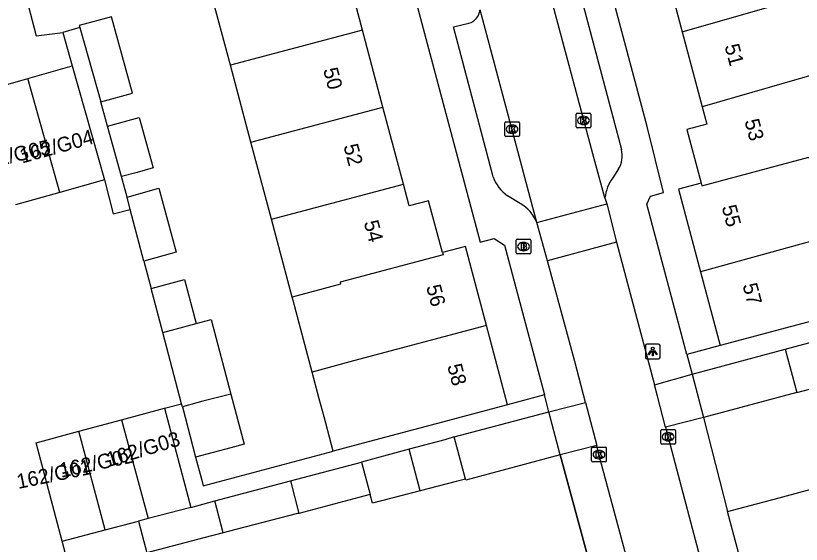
# Model space of a CAD drawing. Extents: x 162542 to 163144, y 380786 to 381511.
# Drawn here: x 162744.9 to 162798.2, y 380865.9 to 380901.8 of the extents above; entities that cross this region are included whole.
import ezdxf

# ---------------------------------------------------------------- set-up
doc = ezdxf.new("R2010")
doc.units = 0
for name, color, linetype in [('IMGEO_Brandkraan', 7, 'Continuous'), ('IMGEO_Kolk', 7, 'Continuous'), ('IMGEO_Lichtpunt', 7, 'Continuous'), ('IMGEO_Muur', 7, 'Continuous'), ('IMGEO_Pand', 7, 'Continuous'), ('IMGEO_Pand_nummerreeks', 7, 'Continuous'), ('IMGEO_Rijbaan_lokaal_open', 7, 'Continuous'), ('IMGEO_Voetpad_open', 7, 'Continuous')]:
    doc.layers.add(name, color=color, linetype=linetype)

msp = doc.modelspace()

# ---------------------------------------------------------------- linework, layer by layer
at = {"layer": 'IMGEO_Brandkraan'}
for p, q in [((162778.863, 380885.731), (162778.863, 380886.583)), ((162778.938, 380886.657), (162779.79, 380886.657)), ((162779.864, 380886.583), (162779.864, 380885.731)), ((162779.351, 380886.437), (162779.376, 380886.437)), ((162779.79, 380885.657), (162778.938, 380885.657)), ((162779.374, 380885.877), (162779.349, 380885.877))]:
    msp.add_line(p, q, dxfattribs=at)
for points in [[(162778.863, 380885.731), (162778.863, 380886.583)], [(162778.938, 380886.657), (162779.79, 380886.657)], [(162779.864, 380886.583), (162779.864, 380885.731)], [(162779.211, 380886.357), (162779.211, 380885.957), (162779.424, 380885.957)], [(162779.442, 380886.357), (162779.211, 380886.357)], [(162779.39, 380886.276), (162779.336, 380886.276), (162779.336, 380886.2)], [(162779.336, 380886.2), (162779.389, 380886.2)], [(162779.398, 380886.124), (162779.336, 380886.124), (162779.336, 380886.043)], [(162779.336, 380886.043), (162779.398, 380886.043)], [(162779.79, 380885.657), (162778.938, 380885.657)]]:
    msp.add_lwpolyline(points, dxfattribs=at)
for centre, radius, start, end in [((162778.94, 380886.581), 0.0765, 91.552, 178.448), ((162778.94, 380886.581), 0.0765, 91.552, 178.448), ((162779.788, 380886.581), 0.0765, 1.552, 88.448), ((162779.788, 380886.581), 0.0765, 1.552, 88.448), ((162779.391, 380886.238), 0.0379, 267.8285, 90.9355), ((162779.399, 380886.083), 0.0404, 269.8759, 90.5077), ((162779.43, 380886.208), 0.251, 268.6676, 293.5347), ((162779.446, 380886.212), 0.145, 59.4692, 91.5367), ((162779.471, 380886.259), 0.0922, 285.5137, 58.1501), ((162779.476, 380886.067), 0.105, 301.3115, 78.989), ((162778.94, 380885.733), 0.0765, 181.552, 268.448), ((162778.94, 380885.733), 0.0765, 181.552, 268.448), ((162779.788, 380885.733), 0.0765, 271.552, 358.448), ((162779.788, 380885.733), 0.0765, 271.552, 358.448)]:
    msp.add_arc(centre, radius, start, end, dxfattribs=at)
for centre, major_axis, ratio, start_param, end_param in [((162779.35, 380886.157), (-0.387, 0.002), 0.722429, 4.712389, 7.853982), ((162779.375, 380886.157), (-0.39, 0.002), 0.717154, 1.570796, 4.712389)]:
    msp.add_ellipse(centre, major_axis=major_axis, ratio=ratio, start_param=start_param, end_param=end_param, dxfattribs=at)
at = {"layer": 'IMGEO_Kolk'}
for p, q in [((162782.929, 380894.295), (162782.929, 380895.147)), ((162783.004, 380895.221), (162783.856, 380895.221)), ((162783.93, 380895.147), (162783.93, 380894.295)), ((162778.083, 380893.698), (162778.083, 380894.55)), ((162778.158, 380894.624), (162779.01, 380894.624)), ((162779.084, 380894.55), (162779.084, 380893.698)), ((162783.417, 380895.001), (162783.442, 380895.001)), ((162778.571, 380894.404), (162778.596, 380894.404)), ((162783.856, 380894.221), (162783.004, 380894.221)), ((162783.44, 380894.441), (162783.415, 380894.441)), ((162779.01, 380893.624), (162778.158, 380893.624)), ((162778.594, 380893.844), (162778.569, 380893.844)), ((162788.748, 380873.745), (162789.6, 380873.745)), ((162788.673, 380872.819), (162788.673, 380873.671)), ((162789.161, 380873.525), (162789.186, 380873.525)), ((162789.674, 380873.671), (162789.674, 380872.819)), ((162789.6, 380872.745), (162788.748, 380872.745)), ((162789.184, 380872.965), (162789.159, 380872.965)), ((162783.979, 380871.605), (162783.979, 380872.457)), ((162784.054, 380872.531), (162784.906, 380872.531)), ((162784.467, 380872.311), (162784.492, 380872.311)), ((162784.98, 380872.457), (162784.98, 380871.605)), ((162784.49, 380871.751), (162784.465, 380871.751)), ((162784.906, 380871.531), (162784.054, 380871.531))]:
    msp.add_line(p, q, dxfattribs=at)
for points in [[(162782.929, 380894.295), (162782.929, 380895.147)], [(162783.004, 380895.221), (162783.856, 380895.221)], [(162783.93, 380895.147), (162783.93, 380894.295)], [(162778.083, 380893.698), (162778.083, 380894.55)], [(162778.158, 380894.624), (162779.01, 380894.624)], [(162779.084, 380894.55), (162779.084, 380893.698)], [(162783.25, 380894.921), (162783.373, 380894.921), (162783.373, 380894.77), (162783.503, 380894.921), (162783.667, 380894.921), (162783.521, 380894.77), (162783.674, 380894.521), (162783.522, 380894.521), (162783.437, 380894.685), (162783.373, 380894.618), (162783.373, 380894.521), (162783.25, 380894.521), (162783.25, 380894.921)], [(162778.404, 380894.324), (162778.527, 380894.324), (162778.527, 380894.173), (162778.657, 380894.324), (162778.821, 380894.324), (162778.675, 380894.173), (162778.828, 380893.924), (162778.676, 380893.924), (162778.591, 380894.088), (162778.527, 380894.021), (162778.527, 380893.924), (162778.404, 380893.924), (162778.404, 380894.324)], [(162783.856, 380894.221), (162783.004, 380894.221)], [(162779.01, 380893.624), (162778.158, 380893.624)], [(162788.748, 380873.745), (162789.6, 380873.745)], [(162788.673, 380872.819), (162788.673, 380873.671)], [(162788.994, 380873.445), (162789.117, 380873.445), (162789.117, 380873.294), (162789.247, 380873.445), (162789.411, 380873.445), (162789.265, 380873.294), (162789.418, 380873.045), (162789.266, 380873.045), (162789.181, 380873.209), (162789.117, 380873.142), (162789.117, 380873.045), (162788.994, 380873.045), (162788.994, 380873.445)], [(162789.674, 380873.671), (162789.674, 380872.819)], [(162789.6, 380872.745), (162788.748, 380872.745)], [(162783.979, 380871.605), (162783.979, 380872.457)], [(162784.054, 380872.531), (162784.906, 380872.531)], [(162784.3, 380872.231), (162784.423, 380872.231), (162784.423, 380872.08), (162784.553, 380872.231), (162784.717, 380872.231), (162784.571, 380872.08), (162784.724, 380871.831), (162784.572, 380871.831), (162784.487, 380871.995), (162784.423, 380871.928), (162784.423, 380871.831), (162784.3, 380871.831), (162784.3, 380872.231)], [(162784.98, 380872.457), (162784.98, 380871.605)], [(162784.906, 380871.531), (162784.054, 380871.531)]]:
    msp.add_lwpolyline(points, dxfattribs=at)
for centre, start, end in [((162783.006, 380895.145), 91.552, 178.448), ((162783.006, 380895.145), 91.552, 178.448), ((162783.854, 380895.145), 1.552, 88.448), ((162783.854, 380895.145), 1.552, 88.448), ((162778.16, 380894.548), 91.552, 178.448), ((162778.16, 380894.548), 91.552, 178.448), ((162779.008, 380894.548), 1.552, 88.448), ((162779.008, 380894.548), 1.552, 88.448), ((162783.006, 380894.297), 181.552, 268.448), ((162783.006, 380894.297), 181.552, 268.448), ((162783.854, 380894.297), 271.552, 358.448), ((162783.854, 380894.297), 271.552, 358.448), ((162778.16, 380893.7), 181.552, 268.448), ((162778.16, 380893.7), 181.552, 268.448), ((162779.008, 380893.7), 271.552, 358.448), ((162779.008, 380893.7), 271.552, 358.448), ((162788.75, 380873.669), 91.552, 178.448), ((162788.75, 380873.669), 91.552, 178.448), ((162789.598, 380873.669), 1.552, 88.448), ((162789.598, 380873.669), 1.552, 88.448), ((162788.75, 380872.821), 181.552, 268.448), ((162788.75, 380872.821), 181.552, 268.448), ((162789.598, 380872.821), 271.552, 358.448), ((162789.598, 380872.821), 271.552, 358.448), ((162784.056, 380872.455), 91.552, 178.448), ((162784.056, 380872.455), 91.552, 178.448), ((162784.904, 380872.455), 1.552, 88.448), ((162784.904, 380872.455), 1.552, 88.448), ((162784.056, 380871.607), 181.552, 268.448), ((162784.056, 380871.607), 181.552, 268.448), ((162784.904, 380871.607), 271.552, 358.448), ((162784.904, 380871.607), 271.552, 358.448)]:
    msp.add_arc(centre, 0.0765, start, end, dxfattribs=at)
for centre, major_axis, ratio, start_param, end_param in [((162783.416, 380894.721), (-0.387, 0.002), 0.722429, 4.712389, 7.853982), ((162783.441, 380894.721), (-0.39, 0.002), 0.717154, 1.570796, 4.712389), ((162778.57, 380894.124), (-0.387, 0.002), 0.722429, 4.712389, 7.853982), ((162778.595, 380894.124), (-0.39, 0.002), 0.717154, 1.570796, 4.712389), ((162789.16, 380873.245), (-0.387, 0.002), 0.722429, 4.712389, 7.853982), ((162789.185, 380873.245), (-0.39, 0.002), 0.717154, 1.570796, 4.712389), ((162784.466, 380872.031), (-0.387, 0.002), 0.722429, 4.712389, 7.853982), ((162784.491, 380872.031), (-0.39, 0.002), 0.717154, 1.570796, 4.712389)]:
    msp.add_ellipse(centre, major_axis=major_axis, ratio=ratio, start_param=start_param, end_param=end_param, dxfattribs=at)
at = {"layer": 'IMGEO_Lichtpunt'}
for p, q in [((162787.628, 380879.434), (162787.628, 380878.627)), ((162787.628, 380879.434), (162787.628, 380878.627)), ((162788.53, 380879.529), (162787.722, 380879.529)), ((162788.53, 380879.529), (162787.722, 380879.529)), ((162788.624, 380878.627), (162788.624, 380879.434)), ((162788.624, 380878.627), (162788.624, 380879.434)), ((162787.722, 380878.533), (162788.53, 380878.533)), ((162787.722, 380878.533), (162788.53, 380878.533))]:
    msp.add_line(p, q, dxfattribs=at)
for points in [[(162788.002, 380879.098), (162788.041, 380879.07), (162787.853, 380878.808), (162787.815, 380878.835), (162788.002, 380879.098)], [(162788.104, 380879.05), (162788.151, 380879.05), (162788.151, 380878.728), (162788.104, 380878.728), (162788.104, 380879.05)], [(162788.214, 380879.07), (162788.252, 380879.097), (162788.439, 380878.835), (162788.4, 380878.807), (162788.214, 380879.07)]]:
    msp.add_lwpolyline(points, dxfattribs=at)
msp.add_circle((162788.127, 380879.232), 0.0994, dxfattribs=at)
for centre, start, end in [((162787.722, 380879.434), 90, 180), ((162787.722, 380879.434), 90, 180), ((162788.53, 380879.434), 0, 90), ((162788.53, 380879.434), 0, 90), ((162787.722, 380878.627), 180, 270), ((162787.722, 380878.627), 180, 270), ((162788.53, 380878.627), 270, 0), ((162788.53, 380878.627), 270, 360)]:
    msp.add_arc(centre, 0.0946, start, end, dxfattribs=at)
at = {"layer": 'IMGEO_Muur'}
for points in [[(162791.582, 380874.558), (162793.21, 380868.165)], [(162781.858, 380872.007), (162783.632, 380865.437)]]:
    msp.add_lwpolyline(points, dxfattribs=at)
at = {"layer": 'IMGEO_Pand'}
for points in [[(162768.435, 380900.856), (162767.07, 380905.988)], [(162788.743, 380905.938), (162790.126, 380900.745)], [(162745.058, 380905.265), (162746.305, 380900.457), (162748.101, 380900.698)], [(162759.469, 380898.468), (162758.103, 380903.599)], [(162790.126, 380900.745), (162799.067, 380903.307)], [(162750.688, 380895.973), (162752.831, 380896.562), (162751.398, 380901.762), (162749.218, 380901.161), (162749.257, 380901.023)], [(162749.257, 380901.023), (162750.688, 380895.973)], [(162748.101, 380900.698), (162748.742, 380898.421)], [(162768.435, 380900.856), (162759.469, 380898.468)], [(162769.826, 380895.629), (162768.435, 380900.856)], [(162790.126, 380900.745), (162791.485, 380895.645)], [(162745.727, 380897.569), (162748.742, 380898.421)], [(162748.742, 380898.421), (162750.921, 380890.677)], [(162760.861, 380893.241), (162759.469, 380898.468)], [(162800.42, 380898.227), (162791.485, 380895.645)], [(162742.713, 380896.716), (162745.727, 380897.569)], [(162747.905, 380889.829), (162745.727, 380897.569)], [(162760.861, 380893.241), (162769.826, 380895.629)], [(162771.217, 380890.4), (162769.826, 380895.629)], [(162791.485, 380895.645), (162791.801, 380894.457), (162790.439, 380894.095), (162791.407, 380890.462)], [(162751.142, 380894.337), (162753.281, 380894.927), (162754.225, 380891.501), (162753.143, 380891.195), (162752.092, 380890.915)], [(162752.092, 380890.915), (162751.142, 380894.337)], [(162762.253, 380888.013), (162760.861, 380893.241)], [(162791.407, 380890.462), (162791.458, 380890.27), (162798.721, 380892.231), (162798.77, 380892.047), (162801.513, 380892.778), (162801.843, 380892.883)], [(162750.921, 380890.677), (162747.905, 380889.829)], [(162762.253, 380888.013), (162771.217, 380890.4)], [(162773.861, 380885.752), (162772.925, 380889.268), (162771.611, 380888.918), (162771.217, 380890.4)], [(162791.407, 380890.462), (162789.872, 380890.054), (162791.368, 380884.436)], [(162747.905, 380889.829), (162744.89, 380888.98)], [(162752.459, 380889.521), (162754.608, 380890.112), (162755.802, 380885.778), (162753.605, 380885.173)], [(162752.68, 380888.684), (162752.459, 380889.521)], [(162753.605, 380885.173), (162752.68, 380888.684)], [(162763.66, 380882.73), (162762.253, 380888.013)], [(162800.276, 380886.911), (162800.15, 380886.87), (162791.368, 380884.436)], [(162776.846, 380880.79), (162775.416, 380886.166), (162773.861, 380885.752)], [(162773.861, 380885.752), (162773.9, 380885.605), (162766.911, 380883.74), (162766.947, 380883.606), (162763.66, 380882.73)], [(162791.368, 380884.436), (162792.701, 380879.433)], [(162754.094, 380883.318), (162756.358, 380883.915), (162757.145, 380880.929)], [(162754.881, 380880.333), (162754.094, 380883.318)], [(162765.016, 380877.639), (162763.725, 380882.487), (162763.66, 380882.73)], [(162801.634, 380881.813), (162797.533, 380880.72), (162792.701, 380879.433)], [(162757.145, 380880.929), (162758.177, 380881.201), (162759.51, 380876.143)], [(162754.881, 380880.333), (162757.145, 380880.929)], [(162776.846, 380880.79), (162767.818, 380878.388), (162765.016, 380877.639)], [(162778.276, 380875.416), (162776.846, 380880.79)], [(162797.119, 380879.182), (162803.48, 380880.877)], [(162756.159, 380875.485), (162754.881, 380880.333)], [(162790.799, 380877.498), (162797.119, 380879.182)], [(162797.119, 380879.182), (162797.902, 380876.242)], [(162797.902, 380876.242), (162804.265, 380877.928), (162804.058, 380878.707)], [(162766.446, 380872.269), (162765.828, 380874.589), (162765.5, 380875.822), (162765.016, 380877.639)], [(162790.799, 380877.498), (162791.582, 380874.558)], [(162759.51, 380876.143), (162757.597, 380875.663), (162756.214, 380875.274)], [(162759.51, 380876.143), (162760.409, 380872.733), (162759.508, 380872.495), (162757.113, 380871.864)], [(162797.902, 380876.242), (162791.582, 380874.558)], [(162756.214, 380875.274), (162756.159, 380875.485)], [(162778.276, 380875.416), (162773.445, 380874.131), (162769.256, 380873.012), (162766.446, 380872.269)], [(162752.093, 380874.397), (162754.996, 380875.175)], [(162754.996, 380875.175), (162756.798, 380868.452)], [(162756.214, 380875.274), (162757.113, 380871.864)], [(162774.661, 380873.238), (162781.077, 380874.945)], [(162781.858, 380872.007), (162781.077, 380874.945)], [(162749.189, 380873.618), (162752.093, 380874.397)], [(162752.093, 380874.397), (162753.891, 380867.686)], [(162748.053, 380866.147), (162746.285, 380872.84), (162749.189, 380873.618)], [(162750.984, 380866.92), (162749.189, 380873.618)], [(162774.661, 380873.238), (162774.03, 380873.04), (162771.604, 380872.394)], [(162775.425, 380870.363), (162774.661, 380873.238)], [(162771.604, 380872.394), (162768.375, 380871.521)], [(162772.35, 380869.565), (162772.034, 380870.761), (162771.604, 380872.394)], [(162781.858, 380872.007), (162775.442, 380870.3), (162775.425, 380870.363)], [(162763.54, 380870.247), (162768.375, 380871.521)], [(162768.375, 380871.521), (162768.954, 380869.327)], [(162758.421, 380868.884), (162763.54, 380870.247)], [(162763.54, 380870.247), (162764.126, 380868.023)], [(162775.425, 380870.363), (162774.796, 380870.2), (162772.35, 380869.565)], [(162772.35, 380869.565), (162769.112, 380868.725), (162768.954, 380869.326), (162768.954, 380869.327)], [(162793.21, 380868.165), (162796.373, 380869.011), (162799.469, 380869.839), (162799.777, 380868.58), (162799.819, 380868.421)], [(162768.954, 380869.327), (162768.191, 380869.121), (162764.126, 380868.023)], [(162756.798, 380868.452), (162753.891, 380867.686)], [(162756.798, 380868.452), (162758.421, 380868.884)], [(162758.991, 380866.722), (162758.421, 380868.884)], [(162764.126, 380868.023), (162764.018, 380868.033), (162759.84, 380866.943), (162758.991, 380866.722)], [(162796.013, 380857.688), (162793.21, 380868.165)], [(162750.984, 380866.92), (162753.228, 380867.511)], [(162753.891, 380867.686), (162753.228, 380867.511)], [(162753.228, 380867.511), (162753.478, 380866.562), (162753.793, 380865.366)], [(162748.053, 380866.147), (162750.984, 380866.92)], [(162758.991, 380866.722), (162757.661, 380866.375), (162753.793, 380865.366)], [(162748.616, 380864.015), (162748.053, 380866.147)]]:
    msp.add_lwpolyline(points, dxfattribs=at)
at = {"layer": 'IMGEO_Rijbaan_lokaal_open'}
for points in [[(162784.888, 380889.476), (162784.223, 380891.867), (162780.844, 380904.471), (162778.29, 380914.105)], [(162780.272, 380887.798), (162776.409, 380902.238)], [(162750.921, 380890.677), (162751.519, 380888.378), (162752.68, 380888.684)], [(162784.888, 380889.476), (162785.006, 380889.053)], [(162780.272, 380887.798), (162785.006, 380889.053)], [(162785.006, 380889.053), (162785.664, 380886.45)], [(162780.982, 380885.195), (162780.272, 380887.798)], [(162785.664, 380886.45), (162780.982, 380885.195)], [(162785.664, 380886.45), (162788.238, 380876.778)], [(162753.605, 380885.173), (162754.094, 380883.318)], [(162783.57, 380875.561), (162782.851, 380878.347), (162780.982, 380885.195)], [(162789.002, 380873.892), (162788.444, 380876.005), (162788.238, 380876.778)], [(162754.996, 380875.175), (162756.159, 380875.485)], [(162783.57, 380875.561), (162784.325, 380872.639)], [(162789.002, 380873.892), (162790.496, 380868.229), (162792.548, 380860.454), (162794.102, 380855.017), (162794.551, 380853.257), (162794.883, 380852.068)], [(162790.179, 380850.73), (162789.924, 380851.717), (162789.507, 380853.33), (162784.433, 380872.219), (162784.325, 380872.639)]]:
    msp.add_lwpolyline(points, dxfattribs=at)
at = {"layer": 'IMGEO_Voetpad_open'}
for points in [[(162790.444, 380878.831), (162787.726, 380889.027), (162787.979, 380889.585), (162788.858, 380889.82), (162787.754, 380894.316), (162780.832, 380920.278)], [(162768.14, 380917.522), (162776.41, 380886.464), (162777.36, 380886.698), (162778.067, 380886.244), (162780.774, 380876.082)], [(162779.257, 380913.435), (162780.412, 380913.819), (162786.011, 380892.739)], [(162749.257, 380901.023), (162748.101, 380900.698)], [(162777.293, 380890.893), (162774.621, 380901.071), (162775.649, 380901.314)], [(162751.142, 380894.337), (162750.688, 380895.973)], [(162785.808, 380891.423), (162785.41, 380890.823)], [(162752.459, 380889.521), (162752.092, 380890.915)], [(162779.125, 380889.081), (162778.273, 380889.599)], [(162792.701, 380879.433), (162790.444, 380878.831)], [(162790.444, 380878.831), (162790.799, 380877.498)], [(162788.238, 380876.778), (162790.799, 380877.498)], [(162780.774, 380876.082), (162778.276, 380875.416)], [(162781.077, 380874.945), (162780.774, 380876.082)], [(162781.077, 380874.945), (162783.57, 380875.561)], [(162791.582, 380874.558), (162789.002, 380873.892)], [(162791.582, 380874.558), (162793.21, 380868.165)], [(162757.113, 380871.864), (162757.547, 380870.216), (162757.63, 380869.907), (162766.446, 380872.269)], [(162784.325, 380872.639), (162781.858, 380872.007)], [(162783.632, 380865.437), (162781.858, 380872.007)]]:
    msp.add_lwpolyline(points, dxfattribs=at)
for centre, radius, start, end in [((162775.355, 380902.33), 1.058, 286.1229, 355.0017), ((162784.318, 380892.326), 1.742, 328.7652, 13.6967), ((162779.912, 380891.858), 2.791, 200.2339, 234.0424), ((162787.877, 380889.092), 3.013, 144.9482, 172.6863), ((162777.762, 380886.708), 2.736, 23.4688, 60.1245)]:
    msp.add_arc(centre, radius, start, end, dxfattribs=at)

# ---------------------------------------------------------------- texts
at = {"layer": 'IMGEO_Pand_nummerreeks'}
for s, rotation, p in [('51', 284.9143, (162792.994, 380899.773)), ('50', 284.8963, (162765.757, 380898.165)), ('53', 284.9143, (162794.348, 380894.684)), ('162/G04', 15.5928, (162745.334, 380891.792)), ('162/G05', 13.3245, (162742.362, 380891.285)), ('52', 284.8963, (162767.135, 380892.988)), ('55', 284.915, (162792.802, 380888.846)), ('54', 284.8963, (162768.515, 380887.802)), ('56', 284.8982, (162772.749, 380883.434)), ('57', 284.9139, (162794.215, 380883.536)), ('58', 284.8967, (162774.179, 380878.056)), ('162/G03', 16.8214, (162751.237, 380871.19)), ('162/G02', 11.8887, (162747.989, 380870.461)), ('162/G01', 11.5601, (162745.081, 380869.697))]:
    msp.add_text(s, height=1, rotation=rotation, dxfattribs=at).set_placement(p)

doc.saveas('drawing.dxf')
